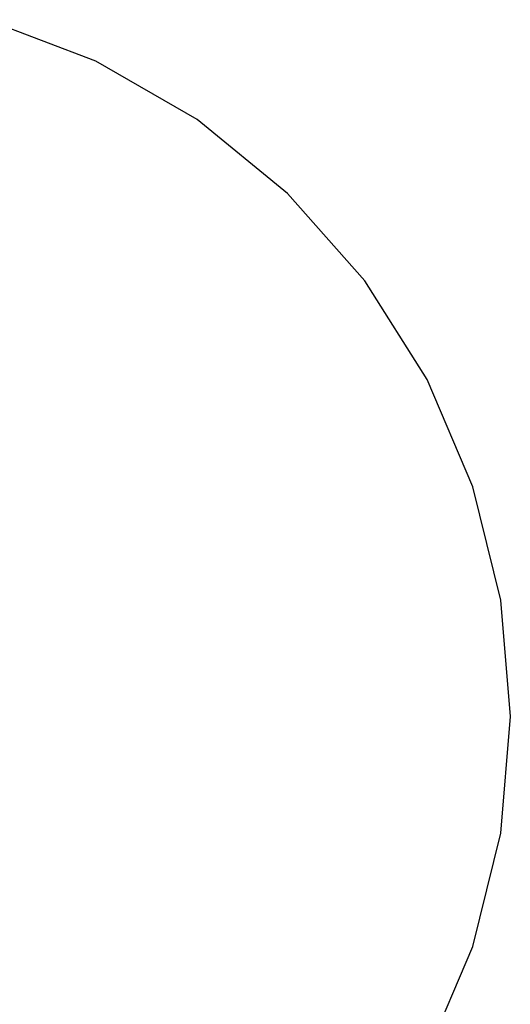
# Model space of a CAD drawing. Extents: x -2 to 113, y -136 to 16.
# Tile 533 of 541: x 109.186 to 109.843, y -4.884 to -3.567. Entities that reach past the tile are written whole.
import ezdxf

# ---------------------------------------------------------------- set-up
doc = ezdxf.new("R2010")
doc.units = 0
doc.header["$MEASUREMENT"] = 0
doc.linetypes.add('SOLID', pattern=[0])
doc.layers.get('0').update_dxf_attribs({"linetype": 'SOLID'})
for name, color, linetype in [('1', 7, 'SOLID'), ('10', 7, 'SOLID'), ('11', 7, 'SOLID'), ('12', 7, 'SOLID'), ('13', 7, 'SOLID'), ('14', 7, 'SOLID'), ('15', 7, 'SOLID'), ('16', 7, 'SOLID'), ('17', 7, 'SOLID'), ('18', 7, 'SOLID'), ('19', 7, 'SOLID'), ('2', 7, 'SOLID'), ('20', 7, 'SOLID'), ('21', 7, 'SOLID'), ('22', 7, 'SOLID'), ('23', 7, 'SOLID'), ('24', 7, 'SOLID'), ('25', 7, 'SOLID'), ('26', 7, 'SOLID'), ('27', 7, 'SOLID'), ('28', 7, 'SOLID'), ('29', 7, 'SOLID'), ('3', 7, 'SOLID'), ('30', 7, 'SOLID'), ('31', 7, 'SOLID'), ('32', 7, 'SOLID'), ('33', 7, 'SOLID'), ('34', 7, 'SOLID'), ('35', 7, 'SOLID'), ('36', 7, 'SOLID'), ('37', 7, 'SOLID'), ('38', 7, 'SOLID'), ('39', 7, 'SOLID'), ('4', 7, 'SOLID'), ('40', 7, 'SOLID'), ('41', 7, 'SOLID'), ('42', 7, 'SOLID'), ('43', 7, 'SOLID'), ('44', 7, 'SOLID'), ('45', 7, 'SOLID'), ('46', 7, 'SOLID'), ('47', 7, 'SOLID'), ('48', 7, 'SOLID'), ('49', 7, 'SOLID'), ('5', 7, 'SOLID'), ('50', 7, 'SOLID'), ('51', 7, 'SOLID'), ('52', 7, 'SOLID'), ('53', 7, 'SOLID'), ('54', 7, 'SOLID'), ('55', 7, 'SOLID'), ('56', 7, 'SOLID'), ('57', 7, 'SOLID'), ('58', 7, 'SOLID'), ('59', 7, 'SOLID'), ('6', 7, 'SOLID'), ('60', 7, 'SOLID'), ('61', 7, 'SOLID'), ('62', 7, 'SOLID'), ('63', 7, 'SOLID'), ('64', 7, 'SOLID'), ('65', 7, 'SOLID'), ('66', 7, 'SOLID'), ('67', 7, 'SOLID'), ('68', 7, 'SOLID'), ('7', 7, 'SOLID'), ('8', 7, 'SOLID'), ('9', 7, 'SOLID')]:
    doc.layers.add(name, color=color, linetype=linetype)

msp = doc.modelspace()

# ---------------------------------------------------------------- linework, layer by layer
at = {"color": 7, "linetype": 'SOLID'}
msp.add_lwpolyline([(109.7315, -4.9499), (109.7927, -4.8062), (109.8301, -4.6545), (109.8427, -4.4988), (109.8301, -4.3431), (109.7927, -4.1914), (109.7315, -4.0477), (109.648, -3.9157), (109.5444, -3.7988), (109.4234, -3.7), (109.2881, -3.6219), (109.1421, -3.5665)], dxfattribs=at)
at = {"layer": '1', "color": 7, "linetype": 'SOLID'}
msp.add_lwpolyline([(109.7315, -4.9499), (109.7927, -4.8062), (109.8301, -4.6545), (109.8427, -4.4988), (109.8301, -4.3431), (109.7927, -4.1914), (109.7315, -4.0477), (109.648, -3.9157), (109.5444, -3.7988), (109.4234, -3.7), (109.2881, -3.6219), (109.1421, -3.5665)], dxfattribs=at)
at = {"layer": '10', "color": 7, "linetype": 'SOLID'}
msp.add_lwpolyline([(109.7315, -4.9499), (109.7927, -4.8062), (109.8301, -4.6545), (109.8427, -4.4988), (109.8301, -4.3431), (109.7927, -4.1914), (109.7315, -4.0477), (109.648, -3.9157), (109.5444, -3.7988), (109.4234, -3.7), (109.2881, -3.6219), (109.1421, -3.5665)], dxfattribs=at)
at = {"layer": '11', "color": 7, "linetype": 'SOLID'}
msp.add_lwpolyline([(109.7315, -4.9499), (109.7927, -4.8062), (109.8301, -4.6545), (109.8427, -4.4988), (109.8301, -4.3431), (109.7927, -4.1914), (109.7315, -4.0477), (109.648, -3.9157), (109.5444, -3.7988), (109.4234, -3.7), (109.2881, -3.6219), (109.1421, -3.5665)], dxfattribs=at)
at = {"layer": '12', "color": 7, "linetype": 'SOLID'}
msp.add_lwpolyline([(109.7315, -4.9499), (109.7927, -4.8062), (109.8301, -4.6545), (109.8427, -4.4988), (109.8301, -4.3431), (109.7927, -4.1914), (109.7315, -4.0477), (109.648, -3.9157), (109.5444, -3.7988), (109.4234, -3.7), (109.2881, -3.6219), (109.1421, -3.5665)], dxfattribs=at)
at = {"layer": '13', "color": 7, "linetype": 'SOLID'}
msp.add_lwpolyline([(109.7315, -4.9499), (109.7927, -4.8062), (109.8301, -4.6545), (109.8427, -4.4988), (109.8301, -4.3431), (109.7927, -4.1914), (109.7315, -4.0477), (109.648, -3.9157), (109.5444, -3.7988), (109.4234, -3.7), (109.2881, -3.6219), (109.1421, -3.5665)], dxfattribs=at)
at = {"layer": '14', "color": 7, "linetype": 'SOLID'}
msp.add_lwpolyline([(109.7315, -4.9499), (109.7927, -4.8062), (109.8301, -4.6545), (109.8427, -4.4988), (109.8301, -4.3431), (109.7927, -4.1914), (109.7315, -4.0477), (109.648, -3.9157), (109.5444, -3.7988), (109.4234, -3.7), (109.2881, -3.6219), (109.1421, -3.5665)], dxfattribs=at)
at = {"layer": '15', "color": 7, "linetype": 'SOLID'}
msp.add_lwpolyline([(109.7315, -4.9499), (109.7927, -4.8062), (109.8301, -4.6545), (109.8427, -4.4988), (109.8301, -4.3431), (109.7927, -4.1914), (109.7315, -4.0477), (109.648, -3.9157), (109.5444, -3.7988), (109.4234, -3.7), (109.2881, -3.6219), (109.1421, -3.5665)], dxfattribs=at)
at = {"layer": '16', "color": 7, "linetype": 'SOLID'}
msp.add_lwpolyline([(109.7315, -4.9499), (109.7927, -4.8062), (109.8301, -4.6545), (109.8427, -4.4988), (109.8301, -4.3431), (109.7927, -4.1914), (109.7315, -4.0477), (109.648, -3.9157), (109.5444, -3.7988), (109.4234, -3.7), (109.2881, -3.6219), (109.1421, -3.5665)], dxfattribs=at)
at = {"layer": '17', "color": 7, "linetype": 'SOLID'}
msp.add_lwpolyline([(109.7315, -4.9499), (109.7927, -4.8062), (109.8301, -4.6545), (109.8427, -4.4988), (109.8301, -4.3431), (109.7927, -4.1914), (109.7315, -4.0477), (109.648, -3.9157), (109.5444, -3.7988), (109.4234, -3.7), (109.2881, -3.6219), (109.1421, -3.5665)], dxfattribs=at)
at = {"layer": '18', "color": 7, "linetype": 'SOLID'}
msp.add_lwpolyline([(109.7315, -4.9499), (109.7927, -4.8062), (109.8301, -4.6545), (109.8427, -4.4988), (109.8301, -4.3431), (109.7927, -4.1914), (109.7315, -4.0477), (109.648, -3.9157), (109.5444, -3.7988), (109.4234, -3.7), (109.2881, -3.6219), (109.1421, -3.5665)], dxfattribs=at)
at = {"layer": '19', "color": 7, "linetype": 'SOLID'}
msp.add_lwpolyline([(109.7315, -4.9499), (109.7927, -4.8062), (109.8301, -4.6545), (109.8427, -4.4988), (109.8301, -4.3431), (109.7927, -4.1914), (109.7315, -4.0477), (109.648, -3.9157), (109.5444, -3.7988), (109.4234, -3.7), (109.2881, -3.6219), (109.1421, -3.5665)], dxfattribs=at)
at = {"layer": '2', "color": 7, "linetype": 'SOLID'}
msp.add_lwpolyline([(109.7315, -4.9499), (109.7927, -4.8062), (109.8301, -4.6545), (109.8427, -4.4988), (109.8301, -4.3431), (109.7927, -4.1914), (109.7315, -4.0477), (109.648, -3.9157), (109.5444, -3.7988), (109.4234, -3.7), (109.2881, -3.6219), (109.1421, -3.5665)], dxfattribs=at)
at = {"layer": '20', "color": 7, "linetype": 'SOLID'}
msp.add_lwpolyline([(109.7315, -4.9499), (109.7927, -4.8062), (109.8301, -4.6545), (109.8427, -4.4988), (109.8301, -4.3431), (109.7927, -4.1914), (109.7315, -4.0477), (109.648, -3.9157), (109.5444, -3.7988), (109.4234, -3.7), (109.2881, -3.6219), (109.1421, -3.5665)], dxfattribs=at)
at = {"layer": '21', "color": 7, "linetype": 'SOLID'}
msp.add_lwpolyline([(109.7315, -4.9499), (109.7927, -4.8062), (109.8301, -4.6545), (109.8427, -4.4988), (109.8301, -4.3431), (109.7927, -4.1914), (109.7315, -4.0477), (109.648, -3.9157), (109.5444, -3.7988), (109.4234, -3.7), (109.2881, -3.6219), (109.1421, -3.5665)], dxfattribs=at)
at = {"layer": '22', "color": 7, "linetype": 'SOLID'}
msp.add_lwpolyline([(109.7315, -4.9499), (109.7927, -4.8062), (109.8301, -4.6545), (109.8427, -4.4988), (109.8301, -4.3431), (109.7927, -4.1914), (109.7315, -4.0477), (109.648, -3.9157), (109.5444, -3.7988), (109.4234, -3.7), (109.2881, -3.6219), (109.1421, -3.5665)], dxfattribs=at)
at = {"layer": '23', "color": 7, "linetype": 'SOLID'}
msp.add_lwpolyline([(109.7315, -4.9499), (109.7927, -4.8062), (109.8301, -4.6545), (109.8427, -4.4988), (109.8301, -4.3431), (109.7927, -4.1914), (109.7315, -4.0477), (109.648, -3.9157), (109.5444, -3.7988), (109.4234, -3.7), (109.2881, -3.6219), (109.1421, -3.5665)], dxfattribs=at)
at = {"layer": '24', "color": 7, "linetype": 'SOLID'}
msp.add_lwpolyline([(109.7315, -4.9499), (109.7927, -4.8062), (109.8301, -4.6545), (109.8427, -4.4988), (109.8301, -4.3431), (109.7927, -4.1914), (109.7315, -4.0477), (109.648, -3.9157), (109.5444, -3.7988), (109.4234, -3.7), (109.2881, -3.6219), (109.1421, -3.5665)], dxfattribs=at)
at = {"layer": '25', "color": 7, "linetype": 'SOLID'}
msp.add_lwpolyline([(109.7315, -4.9499), (109.7927, -4.8062), (109.8301, -4.6545), (109.8427, -4.4988), (109.8301, -4.3431), (109.7927, -4.1914), (109.7315, -4.0477), (109.648, -3.9157), (109.5444, -3.7988), (109.4234, -3.7), (109.2881, -3.6219), (109.1421, -3.5665)], dxfattribs=at)
at = {"layer": '26', "color": 7, "linetype": 'SOLID'}
msp.add_lwpolyline([(109.7315, -4.9499), (109.7927, -4.8062), (109.8301, -4.6545), (109.8427, -4.4988), (109.8301, -4.3431), (109.7927, -4.1914), (109.7315, -4.0477), (109.648, -3.9157), (109.5444, -3.7988), (109.4234, -3.7), (109.2881, -3.6219), (109.1421, -3.5665)], dxfattribs=at)
at = {"layer": '27', "color": 7, "linetype": 'SOLID'}
msp.add_lwpolyline([(109.7315, -4.9499), (109.7927, -4.8062), (109.8301, -4.6545), (109.8427, -4.4988), (109.8301, -4.3431), (109.7927, -4.1914), (109.7315, -4.0477), (109.648, -3.9157), (109.5444, -3.7988), (109.4234, -3.7), (109.2881, -3.6219), (109.1421, -3.5665)], dxfattribs=at)
at = {"layer": '28', "color": 7, "linetype": 'SOLID'}
msp.add_lwpolyline([(109.7315, -4.9499), (109.7927, -4.8062), (109.8301, -4.6545), (109.8427, -4.4988), (109.8301, -4.3431), (109.7927, -4.1914), (109.7315, -4.0477), (109.648, -3.9157), (109.5444, -3.7988), (109.4234, -3.7), (109.2881, -3.6219), (109.1421, -3.5665)], dxfattribs=at)
at = {"layer": '29', "color": 7, "linetype": 'SOLID'}
msp.add_lwpolyline([(109.7315, -4.9499), (109.7927, -4.8062), (109.8301, -4.6545), (109.8427, -4.4988), (109.8301, -4.3431), (109.7927, -4.1914), (109.7315, -4.0477), (109.648, -3.9157), (109.5444, -3.7988), (109.4234, -3.7), (109.2881, -3.6219), (109.1421, -3.5665)], dxfattribs=at)
at = {"layer": '3', "color": 7, "linetype": 'SOLID'}
msp.add_lwpolyline([(109.7315, -4.9499), (109.7927, -4.8062), (109.8301, -4.6545), (109.8427, -4.4988), (109.8301, -4.3431), (109.7927, -4.1914), (109.7315, -4.0477), (109.648, -3.9157), (109.5444, -3.7988), (109.4234, -3.7), (109.2881, -3.6219), (109.1421, -3.5665)], dxfattribs=at)
at = {"layer": '30', "color": 7, "linetype": 'SOLID'}
msp.add_lwpolyline([(109.7315, -4.9499), (109.7927, -4.8062), (109.8301, -4.6545), (109.8427, -4.4988), (109.8301, -4.3431), (109.7927, -4.1914), (109.7315, -4.0477), (109.648, -3.9157), (109.5444, -3.7988), (109.4234, -3.7), (109.2881, -3.6219), (109.1421, -3.5665)], dxfattribs=at)
at = {"layer": '31', "color": 7, "linetype": 'SOLID'}
msp.add_lwpolyline([(109.7315, -4.9499), (109.7927, -4.8062), (109.8301, -4.6545), (109.8427, -4.4988), (109.8301, -4.3431), (109.7927, -4.1914), (109.7315, -4.0477), (109.648, -3.9157), (109.5444, -3.7988), (109.4234, -3.7), (109.2881, -3.6219), (109.1421, -3.5665)], dxfattribs=at)
at = {"layer": '32', "color": 7, "linetype": 'SOLID'}
msp.add_lwpolyline([(109.7315, -4.9499), (109.7927, -4.8062), (109.8301, -4.6545), (109.8427, -4.4988), (109.8301, -4.3431), (109.7927, -4.1914), (109.7315, -4.0477), (109.648, -3.9157), (109.5444, -3.7988), (109.4234, -3.7), (109.2881, -3.6219), (109.1421, -3.5665)], dxfattribs=at)
at = {"layer": '33', "color": 7, "linetype": 'SOLID'}
msp.add_lwpolyline([(109.7315, -4.9499), (109.7927, -4.8062), (109.8301, -4.6545), (109.8427, -4.4988), (109.8301, -4.3431), (109.7927, -4.1914), (109.7315, -4.0477), (109.648, -3.9157), (109.5444, -3.7988), (109.4234, -3.7), (109.2881, -3.6219), (109.1421, -3.5665)], dxfattribs=at)
at = {"layer": '34', "color": 7, "linetype": 'SOLID'}
msp.add_lwpolyline([(109.7315, -4.9499), (109.7927, -4.8062), (109.8301, -4.6545), (109.8427, -4.4988), (109.8301, -4.3431), (109.7927, -4.1914), (109.7315, -4.0477), (109.648, -3.9157), (109.5444, -3.7988), (109.4234, -3.7), (109.2881, -3.6219), (109.1421, -3.5665)], dxfattribs=at)
at = {"layer": '35', "color": 7, "linetype": 'SOLID'}
msp.add_lwpolyline([(109.7315, -4.9499), (109.7927, -4.8062), (109.8301, -4.6545), (109.8427, -4.4988), (109.8301, -4.3431), (109.7927, -4.1914), (109.7315, -4.0477), (109.648, -3.9157), (109.5444, -3.7988), (109.4234, -3.7), (109.2881, -3.6219), (109.1421, -3.5665)], dxfattribs=at)
at = {"layer": '36', "color": 7, "linetype": 'SOLID'}
msp.add_lwpolyline([(109.7315, -4.9499), (109.7927, -4.8062), (109.8301, -4.6545), (109.8427, -4.4988), (109.8301, -4.3431), (109.7927, -4.1914), (109.7315, -4.0477), (109.648, -3.9157), (109.5444, -3.7988), (109.4234, -3.7), (109.2881, -3.6219), (109.1421, -3.5665)], dxfattribs=at)
at = {"layer": '37', "color": 7, "linetype": 'SOLID'}
msp.add_lwpolyline([(109.7315, -4.9499), (109.7927, -4.8062), (109.8301, -4.6545), (109.8427, -4.4988), (109.8301, -4.3431), (109.7927, -4.1914), (109.7315, -4.0477), (109.648, -3.9157), (109.5444, -3.7988), (109.4234, -3.7), (109.2881, -3.6219), (109.1421, -3.5665)], dxfattribs=at)
at = {"layer": '38', "color": 7, "linetype": 'SOLID'}
msp.add_lwpolyline([(109.7315, -4.9499), (109.7927, -4.8062), (109.8301, -4.6545), (109.8427, -4.4988), (109.8301, -4.3431), (109.7927, -4.1914), (109.7315, -4.0477), (109.648, -3.9157), (109.5444, -3.7988), (109.4234, -3.7), (109.2881, -3.6219), (109.1421, -3.5665)], dxfattribs=at)
at = {"layer": '39', "color": 7, "linetype": 'SOLID'}
msp.add_lwpolyline([(109.7315, -4.9499), (109.7927, -4.8062), (109.8301, -4.6545), (109.8427, -4.4988), (109.8301, -4.3431), (109.7927, -4.1914), (109.7315, -4.0477), (109.648, -3.9157), (109.5444, -3.7988), (109.4234, -3.7), (109.2881, -3.6219), (109.1421, -3.5665)], dxfattribs=at)
at = {"layer": '4', "color": 7, "linetype": 'SOLID'}
msp.add_lwpolyline([(109.7315, -4.9499), (109.7927, -4.8062), (109.8301, -4.6545), (109.8427, -4.4988), (109.8301, -4.3431), (109.7927, -4.1914), (109.7315, -4.0477), (109.648, -3.9157), (109.5444, -3.7988), (109.4234, -3.7), (109.2881, -3.6219), (109.1421, -3.5665)], dxfattribs=at)
at = {"layer": '40', "color": 7, "linetype": 'SOLID'}
msp.add_lwpolyline([(109.7315, -4.9499), (109.7927, -4.8062), (109.8301, -4.6545), (109.8427, -4.4988), (109.8301, -4.3431), (109.7927, -4.1914), (109.7315, -4.0477), (109.648, -3.9157), (109.5444, -3.7988), (109.4234, -3.7), (109.2881, -3.6219), (109.1421, -3.5665)], dxfattribs=at)
at = {"layer": '41', "color": 7, "linetype": 'SOLID'}
msp.add_lwpolyline([(109.7315, -4.9499), (109.7927, -4.8062), (109.8301, -4.6545), (109.8427, -4.4988), (109.8301, -4.3431), (109.7927, -4.1914), (109.7315, -4.0477), (109.648, -3.9157), (109.5444, -3.7988), (109.4234, -3.7), (109.2881, -3.6219), (109.1421, -3.5665)], dxfattribs=at)
at = {"layer": '42', "color": 7, "linetype": 'SOLID'}
msp.add_lwpolyline([(109.7315, -4.9499), (109.7927, -4.8062), (109.8301, -4.6545), (109.8427, -4.4988), (109.8301, -4.3431), (109.7927, -4.1914), (109.7315, -4.0477), (109.648, -3.9157), (109.5444, -3.7988), (109.4234, -3.7), (109.2881, -3.6219), (109.1421, -3.5665)], dxfattribs=at)
at = {"layer": '43', "color": 7, "linetype": 'SOLID'}
msp.add_lwpolyline([(109.7315, -4.9499), (109.7927, -4.8062), (109.8301, -4.6545), (109.8427, -4.4988), (109.8301, -4.3431), (109.7927, -4.1914), (109.7315, -4.0477), (109.648, -3.9157), (109.5444, -3.7988), (109.4234, -3.7), (109.2881, -3.6219), (109.1421, -3.5665)], dxfattribs=at)
at = {"layer": '44', "color": 7, "linetype": 'SOLID'}
msp.add_lwpolyline([(109.7315, -4.9499), (109.7927, -4.8062), (109.8301, -4.6545), (109.8427, -4.4988), (109.8301, -4.3431), (109.7927, -4.1914), (109.7315, -4.0477), (109.648, -3.9157), (109.5444, -3.7988), (109.4234, -3.7), (109.2881, -3.6219), (109.1421, -3.5665)], dxfattribs=at)
at = {"layer": '45', "color": 7, "linetype": 'SOLID'}
msp.add_lwpolyline([(109.7315, -4.9499), (109.7927, -4.8062), (109.8301, -4.6545), (109.8427, -4.4988), (109.8301, -4.3431), (109.7927, -4.1914), (109.7315, -4.0477), (109.648, -3.9157), (109.5444, -3.7988), (109.4234, -3.7), (109.2881, -3.6219), (109.1421, -3.5665)], dxfattribs=at)
at = {"layer": '46', "color": 7, "linetype": 'SOLID'}
msp.add_lwpolyline([(109.7315, -4.9499), (109.7927, -4.8062), (109.8301, -4.6545), (109.8427, -4.4988), (109.8301, -4.3431), (109.7927, -4.1914), (109.7315, -4.0477), (109.648, -3.9157), (109.5444, -3.7988), (109.4234, -3.7), (109.2881, -3.6219), (109.1421, -3.5665)], dxfattribs=at)
at = {"layer": '47', "color": 7, "linetype": 'SOLID'}
msp.add_lwpolyline([(109.7315, -4.9499), (109.7927, -4.8062), (109.8301, -4.6545), (109.8427, -4.4988), (109.8301, -4.3431), (109.7927, -4.1914), (109.7315, -4.0477), (109.648, -3.9157), (109.5444, -3.7988), (109.4234, -3.7), (109.2881, -3.6219), (109.1421, -3.5665)], dxfattribs=at)
at = {"layer": '48', "color": 7, "linetype": 'SOLID'}
msp.add_lwpolyline([(109.7315, -4.9499), (109.7927, -4.8062), (109.8301, -4.6545), (109.8427, -4.4988), (109.8301, -4.3431), (109.7927, -4.1914), (109.7315, -4.0477), (109.648, -3.9157), (109.5444, -3.7988), (109.4234, -3.7), (109.2881, -3.6219), (109.1421, -3.5665)], dxfattribs=at)
at = {"layer": '49', "color": 7, "linetype": 'SOLID'}
msp.add_lwpolyline([(109.7315, -4.9499), (109.7927, -4.8062), (109.8301, -4.6545), (109.8427, -4.4988), (109.8301, -4.3431), (109.7927, -4.1914), (109.7315, -4.0477), (109.648, -3.9157), (109.5444, -3.7988), (109.4234, -3.7), (109.2881, -3.6219), (109.1421, -3.5665)], dxfattribs=at)
at = {"layer": '5', "color": 7, "linetype": 'SOLID'}
msp.add_lwpolyline([(109.7315, -4.9499), (109.7927, -4.8062), (109.8301, -4.6545), (109.8427, -4.4988), (109.8301, -4.3431), (109.7927, -4.1914), (109.7315, -4.0477), (109.648, -3.9157), (109.5444, -3.7988), (109.4234, -3.7), (109.2881, -3.6219), (109.1421, -3.5665)], dxfattribs=at)
at = {"layer": '50', "color": 7, "linetype": 'SOLID'}
msp.add_lwpolyline([(109.7315, -4.9499), (109.7927, -4.8062), (109.8301, -4.6545), (109.8427, -4.4988), (109.8301, -4.3431), (109.7927, -4.1914), (109.7315, -4.0477), (109.648, -3.9157), (109.5444, -3.7988), (109.4234, -3.7), (109.2881, -3.6219), (109.1421, -3.5665)], dxfattribs=at)
at = {"layer": '51', "color": 7, "linetype": 'SOLID'}
msp.add_lwpolyline([(109.7315, -4.9499), (109.7927, -4.8062), (109.8301, -4.6545), (109.8427, -4.4988), (109.8301, -4.3431), (109.7927, -4.1914), (109.7315, -4.0477), (109.648, -3.9157), (109.5444, -3.7988), (109.4234, -3.7), (109.2881, -3.6219), (109.1421, -3.5665)], dxfattribs=at)
at = {"layer": '52', "color": 7, "linetype": 'SOLID'}
msp.add_lwpolyline([(109.7315, -4.9499), (109.7927, -4.8062), (109.8301, -4.6545), (109.8427, -4.4988), (109.8301, -4.3431), (109.7927, -4.1914), (109.7315, -4.0477), (109.648, -3.9157), (109.5444, -3.7988), (109.4234, -3.7), (109.2881, -3.6219), (109.1421, -3.5665)], dxfattribs=at)
at = {"layer": '53', "color": 7, "linetype": 'SOLID'}
msp.add_lwpolyline([(109.7315, -4.9499), (109.7927, -4.8062), (109.8301, -4.6545), (109.8427, -4.4988), (109.8301, -4.3431), (109.7927, -4.1914), (109.7315, -4.0477), (109.648, -3.9157), (109.5444, -3.7988), (109.4234, -3.7), (109.2881, -3.6219), (109.1421, -3.5665)], dxfattribs=at)
at = {"layer": '54', "color": 7, "linetype": 'SOLID'}
msp.add_lwpolyline([(109.7315, -4.9499), (109.7927, -4.8062), (109.8301, -4.6545), (109.8427, -4.4988), (109.8301, -4.3431), (109.7927, -4.1914), (109.7315, -4.0477), (109.648, -3.9157), (109.5444, -3.7988), (109.4234, -3.7), (109.2881, -3.6219), (109.1421, -3.5665)], dxfattribs=at)
at = {"layer": '55', "color": 7, "linetype": 'SOLID'}
msp.add_lwpolyline([(109.7315, -4.9499), (109.7927, -4.8062), (109.8301, -4.6545), (109.8427, -4.4988), (109.8301, -4.3431), (109.7927, -4.1914), (109.7315, -4.0477), (109.648, -3.9157), (109.5444, -3.7988), (109.4234, -3.7), (109.2881, -3.6219), (109.1421, -3.5665)], dxfattribs=at)
at = {"layer": '56', "color": 7, "linetype": 'SOLID'}
msp.add_lwpolyline([(109.7315, -4.9499), (109.7927, -4.8062), (109.8301, -4.6545), (109.8427, -4.4988), (109.8301, -4.3431), (109.7927, -4.1914), (109.7315, -4.0477), (109.648, -3.9157), (109.5444, -3.7988), (109.4234, -3.7), (109.2881, -3.6219), (109.1421, -3.5665)], dxfattribs=at)
at = {"layer": '57', "color": 7, "linetype": 'SOLID'}
msp.add_lwpolyline([(109.7315, -4.9499), (109.7927, -4.8062), (109.8301, -4.6545), (109.8427, -4.4988), (109.8301, -4.3431), (109.7927, -4.1914), (109.7315, -4.0477), (109.648, -3.9157), (109.5444, -3.7988), (109.4234, -3.7), (109.2881, -3.6219), (109.1421, -3.5665)], dxfattribs=at)
at = {"layer": '58', "color": 7, "linetype": 'SOLID'}
msp.add_lwpolyline([(109.7315, -4.9499), (109.7927, -4.8062), (109.8301, -4.6545), (109.8427, -4.4988), (109.8301, -4.3431), (109.7927, -4.1914), (109.7315, -4.0477), (109.648, -3.9157), (109.5444, -3.7988), (109.4234, -3.7), (109.2881, -3.6219), (109.1421, -3.5665)], dxfattribs=at)
at = {"layer": '59', "color": 7, "linetype": 'SOLID'}
msp.add_lwpolyline([(109.7315, -4.9499), (109.7927, -4.8062), (109.8301, -4.6545), (109.8427, -4.4988), (109.8301, -4.3431), (109.7927, -4.1914), (109.7315, -4.0477), (109.648, -3.9157), (109.5444, -3.7988), (109.4234, -3.7), (109.2881, -3.6219), (109.1421, -3.5665)], dxfattribs=at)
at = {"layer": '6', "color": 7, "linetype": 'SOLID'}
msp.add_lwpolyline([(109.7315, -4.9499), (109.7927, -4.8062), (109.8301, -4.6545), (109.8427, -4.4988), (109.8301, -4.3431), (109.7927, -4.1914), (109.7315, -4.0477), (109.648, -3.9157), (109.5444, -3.7988), (109.4234, -3.7), (109.2881, -3.6219), (109.1421, -3.5665)], dxfattribs=at)
at = {"layer": '60', "color": 7, "linetype": 'SOLID'}
msp.add_lwpolyline([(109.7315, -4.9499), (109.7927, -4.8062), (109.8301, -4.6545), (109.8427, -4.4988), (109.8301, -4.3431), (109.7927, -4.1914), (109.7315, -4.0477), (109.648, -3.9157), (109.5444, -3.7988), (109.4234, -3.7), (109.2881, -3.6219), (109.1421, -3.5665)], dxfattribs=at)
at = {"layer": '61', "color": 7, "linetype": 'SOLID'}
msp.add_lwpolyline([(109.7315, -4.9499), (109.7927, -4.8062), (109.8301, -4.6545), (109.8427, -4.4988), (109.8301, -4.3431), (109.7927, -4.1914), (109.7315, -4.0477), (109.648, -3.9157), (109.5444, -3.7988), (109.4234, -3.7), (109.2881, -3.6219), (109.1421, -3.5665)], dxfattribs=at)
at = {"layer": '62', "color": 7, "linetype": 'SOLID'}
msp.add_lwpolyline([(109.7315, -4.9499), (109.7927, -4.8062), (109.8301, -4.6545), (109.8427, -4.4988), (109.8301, -4.3431), (109.7927, -4.1914), (109.7315, -4.0477), (109.648, -3.9157), (109.5444, -3.7988), (109.4234, -3.7), (109.2881, -3.6219), (109.1421, -3.5665)], dxfattribs=at)
at = {"layer": '63', "color": 7, "linetype": 'SOLID'}
msp.add_lwpolyline([(109.7315, -4.9499), (109.7927, -4.8062), (109.8301, -4.6545), (109.8427, -4.4988), (109.8301, -4.3431), (109.7927, -4.1914), (109.7315, -4.0477), (109.648, -3.9157), (109.5444, -3.7988), (109.4234, -3.7), (109.2881, -3.6219), (109.1421, -3.5665)], dxfattribs=at)
at = {"layer": '64', "color": 7, "linetype": 'SOLID'}
msp.add_lwpolyline([(109.7315, -4.9499), (109.7927, -4.8062), (109.8301, -4.6545), (109.8427, -4.4988), (109.8301, -4.3431), (109.7927, -4.1914), (109.7315, -4.0477), (109.648, -3.9157), (109.5444, -3.7988), (109.4234, -3.7), (109.2881, -3.6219), (109.1421, -3.5665)], dxfattribs=at)
at = {"layer": '65', "color": 7, "linetype": 'SOLID'}
msp.add_lwpolyline([(109.7315, -4.9499), (109.7927, -4.8062), (109.8301, -4.6545), (109.8427, -4.4988), (109.8301, -4.3431), (109.7927, -4.1914), (109.7315, -4.0477), (109.648, -3.9157), (109.5444, -3.7988), (109.4234, -3.7), (109.2881, -3.6219), (109.1421, -3.5665)], dxfattribs=at)
at = {"layer": '66', "color": 7, "linetype": 'SOLID'}
msp.add_lwpolyline([(109.7315, -4.9499), (109.7927, -4.8062), (109.8301, -4.6545), (109.8427, -4.4988), (109.8301, -4.3431), (109.7927, -4.1914), (109.7315, -4.0477), (109.648, -3.9157), (109.5444, -3.7988), (109.4234, -3.7), (109.2881, -3.6219), (109.1421, -3.5665)], dxfattribs=at)
at = {"layer": '67', "color": 7, "linetype": 'SOLID'}
msp.add_lwpolyline([(109.7315, -4.9499), (109.7927, -4.8062), (109.8301, -4.6545), (109.8427, -4.4988), (109.8301, -4.3431), (109.7927, -4.1914), (109.7315, -4.0477), (109.648, -3.9157), (109.5444, -3.7988), (109.4234, -3.7), (109.2881, -3.6219), (109.1421, -3.5665)], dxfattribs=at)
at = {"layer": '68', "color": 7, "linetype": 'SOLID'}
msp.add_lwpolyline([(109.7315, -4.9499), (109.7927, -4.8062), (109.8301, -4.6545), (109.8427, -4.4988), (109.8301, -4.3431), (109.7927, -4.1914), (109.7315, -4.0477), (109.648, -3.9157), (109.5444, -3.7988), (109.4234, -3.7), (109.2881, -3.6219), (109.1421, -3.5665)], dxfattribs=at)
at = {"layer": '7', "color": 7, "linetype": 'SOLID'}
msp.add_lwpolyline([(109.7315, -4.9499), (109.7927, -4.8062), (109.8301, -4.6545), (109.8427, -4.4988), (109.8301, -4.3431), (109.7927, -4.1914), (109.7315, -4.0477), (109.648, -3.9157), (109.5444, -3.7988), (109.4234, -3.7), (109.2881, -3.6219), (109.1421, -3.5665)], dxfattribs=at)
at = {"layer": '8', "color": 7, "linetype": 'SOLID'}
msp.add_lwpolyline([(109.7315, -4.9499), (109.7927, -4.8062), (109.8301, -4.6545), (109.8427, -4.4988), (109.8301, -4.3431), (109.7927, -4.1914), (109.7315, -4.0477), (109.648, -3.9157), (109.5444, -3.7988), (109.4234, -3.7), (109.2881, -3.6219), (109.1421, -3.5665)], dxfattribs=at)
at = {"layer": '9', "color": 7, "linetype": 'SOLID'}
msp.add_lwpolyline([(109.7315, -4.9499), (109.7927, -4.8062), (109.8301, -4.6545), (109.8427, -4.4988), (109.8301, -4.3431), (109.7927, -4.1914), (109.7315, -4.0477), (109.648, -3.9157), (109.5444, -3.7988), (109.4234, -3.7), (109.2881, -3.6219), (109.1421, -3.5665)], dxfattribs=at)

doc.saveas('drawing.dxf')
